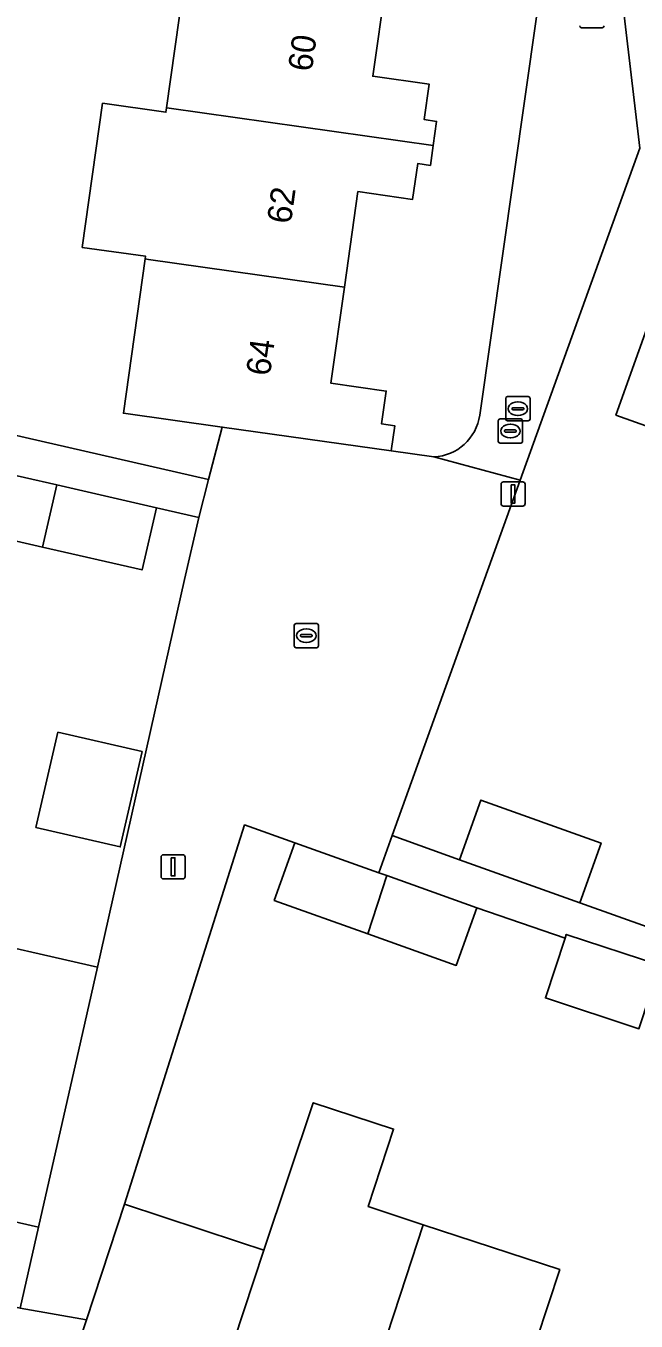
# Model space of a CAD drawing. Extents: x 163683 to 164494, y 382709 to 383872.
# Drawn here: x 164089.5 to 164114.7, y 383579.1 to 383632.6 of the extents above; entities that cross this region are included whole.
import ezdxf

# ---------------------------------------------------------------- set-up
doc = ezdxf.new("R2010")
doc.units = 0
for name, color, linetype in [('IMGEO_Brandkraan', 7, 'Continuous'), ('IMGEO_Erf', 7, 'Continuous'), ('IMGEO_Kolk', 7, 'Continuous'), ('IMGEO_Lichtmast', 7, 'Continuous'), ('IMGEO_Pand', 7, 'Continuous'), ('IMGEO_Pand_nummerreeks', 7, 'Continuous'), ('IMGEO_Rioolput', 7, 'Continuous'), ('IMGEO_Voetpad_open', 7, 'Continuous')]:
    doc.layers.add(name, color=color, linetype=linetype)

msp = doc.modelspace()

# ---------------------------------------------------------------- linework, layer by layer
at = {"layer": 'IMGEO_Brandkraan'}
for p, q in [((164113.31, 383632.492), (164112.458, 383632.492)), ((164109.331, 383616.342), (164109.331, 383617.194)), ((164109.406, 383617.268), (164110.258, 383617.268)), ((164109.633, 383616.811), (164110.031, 383616.811)), ((164109.819, 383617.048), (164109.844, 383617.048)), ((164110.332, 383617.194), (164110.332, 383616.342)), ((164109.59, 383616.762), (164109.59, 383616.774)), ((164110.028, 383616.725), (164109.63, 383616.725)), ((164109.842, 383616.488), (164109.817, 383616.488)), ((164110.074, 383616.774), (164110.074, 383616.762)), ((164110.258, 383616.268), (164109.406, 383616.268))]:
    msp.add_line(p, q, dxfattribs=at)
for points in [[(164113.31, 383632.492), (164112.458, 383632.492)], [(164109.331, 383616.342), (164109.331, 383617.194)], [(164109.406, 383617.268), (164110.258, 383617.268)], [(164110.332, 383617.194), (164110.332, 383616.342)], [(164110.258, 383616.268), (164109.406, 383616.268)]]:
    msp.add_lwpolyline(points, dxfattribs=at)
for centre, radius, start, end in [((164112.46, 383632.568), 0.0765, 181.552, 268.448), ((164112.46, 383632.568), 0.0765, 181.552, 268.448), ((164113.308, 383632.568), 0.0765, 271.552, 358.448), ((164113.308, 383632.568), 0.0765, 271.552, 358.448), ((164109.408, 383617.192), 0.0765, 91.552, 178.448), ((164109.408, 383617.192), 0.0765, 91.552, 178.448), ((164109.63, 383616.771), 0.0403, 85.8775, 175.7526), ((164110.035, 383616.773), 0.0386, 1.7309, 96.639), ((164110.256, 383617.192), 0.0765, 1.552, 88.448), ((164110.256, 383617.192), 0.0765, 1.552, 88.448), ((164109.408, 383616.344), 0.0765, 181.552, 268.448), ((164109.408, 383616.344), 0.0765, 181.552, 268.448), ((164109.627, 383616.761), 0.0366, 178.938, 274.7102), ((164110.031, 383616.768), 0.043, 264.8664, 352.4533), ((164110.256, 383616.344), 0.0765, 271.552, 358.448), ((164110.256, 383616.344), 0.0765, 271.552, 358.448)]:
    msp.add_arc(centre, radius, start, end, dxfattribs=at)
for centre, major_axis, ratio, start_param, end_param in [((164109.818, 383616.768), (-0.387, 0.002), 0.722429, 4.712389, 7.853982), ((164109.843, 383616.768), (-0.39, 0.002), 0.717154, 1.570796, 4.712389)]:
    msp.add_ellipse(centre, major_axis=major_axis, ratio=ratio, start_param=start_param, end_param=end_param, dxfattribs=at)
at = {"layer": 'IMGEO_Erf'}
for points in [[(164108.254, 383616.498), (164113.855, 383655.87)], [(164076.16, 383618.639), (164097.07, 383613.85), (164097.633, 383616.009), (164093.557, 383616.585), (164094.456, 383622.947), (164094.472, 383623.057), (164091.856, 383623.427), (164092.697, 383629.375), (164095.312, 383629.005), (164095.338, 383629.189), (164096.22, 383635.431)], [(164104.377, 383634.278), (164103.842, 383630.487), (164106.172, 383630.157), (164105.966, 383628.698), (164106.476, 383628.626), (164106.336, 383627.635), (164106.219, 383626.807), (164105.696, 383626.881), (164105.488, 383625.407), (164103.231, 383625.726), (164102.674, 383621.785), (164102.114, 383617.821), (164104.397, 383617.498), (164104.205, 383616.138), (164104.755, 383616.061), (164104.609, 383615.024), (164106.367, 383614.781)], [(164114.858, 383627.524), (164109.922, 383613.817), (164104.641, 383599.152), (164107.426, 383598.149), (164108.308, 383600.616), (164113.263, 383598.846), (164112.381, 383596.378), (164155.172, 383581.118), (164155.309, 383581.521), (164150.87, 383583.068), (164151.761, 383585.564), (164156.162, 383584.031), (164167.483, 383611.893)], [(164118.587, 383614.824), (164113.878, 383616.507), (164116.652, 383624.268)], [(164086.579, 383595.069), (164092.489, 383593.723), (164096.075, 383609.717), (164096.662, 383612.286), (164094.914, 383612.685), (164094.327, 383610.117), (164090.22, 383611.055), (164086.205, 383611.972)], [(164114.827, 383591.184), (164110.966, 383592.453), (164111.777, 383594.921), (164108.137, 383596.177), (164107.287, 383593.798), (164103.634, 383595.104), (164099.779, 383596.481), (164100.629, 383598.86), (164098.553, 383599.597), (164093.599, 383583.939), (164098.35, 383582.379), (164099.344, 383582.051), (164101.386, 383588.13), (164104.704, 383587.04), (164103.654, 383583.843), (164105.927, 383583.093), (164111.56, 383581.242), (164110.605, 383578.336)]]:
    msp.add_lwpolyline(points, dxfattribs=at)
for points in [[(164094.328, 383602.62), (164093.424, 383598.689), (164089.946, 383599.489), (164090.851, 383603.42)], [(164072.547, 383586.973), (164066.754, 383588.291), (164060.959, 383589.61), (164055.165, 383590.928), (164049.372, 383592.246), (164043.458, 383593.592), (164042.702, 383590.272), (164089.3, 383579.655), (164090.046, 383582.991), (164084.135, 383584.336), (164078.341, 383585.654)]]:
    msp.add_lwpolyline(points, close=True, dxfattribs=at)
msp.add_arc((164106.279, 383616.773), 1.994, 272.5164, 352.0823, dxfattribs=at)
at = {"layer": 'IMGEO_Kolk'}
for p, q in [((164100.602, 383606.979), (164100.602, 383607.831)), ((164100.677, 383607.905), (164101.529, 383607.905)), ((164101.603, 383607.831), (164101.603, 383606.979)), ((164100.861, 383607.399), (164100.861, 383607.411)), ((164101.299, 383607.362), (164100.901, 383607.362)), ((164100.904, 383607.448), (164101.302, 383607.448)), ((164101.09, 383607.685), (164101.115, 383607.685)), ((164101.345, 383607.411), (164101.345, 383607.399)), ((164101.529, 383606.905), (164100.677, 383606.905)), ((164101.113, 383607.125), (164101.088, 383607.125))]:
    msp.add_line(p, q, dxfattribs=at)
for points in [[(164100.602, 383606.979), (164100.602, 383607.831)], [(164100.677, 383607.905), (164101.529, 383607.905)], [(164101.603, 383607.831), (164101.603, 383606.979)], [(164101.529, 383606.905), (164100.677, 383606.905)]]:
    msp.add_lwpolyline(points, dxfattribs=at)
for centre, radius, start, end in [((164100.679, 383607.829), 0.0765, 91.552, 178.448), ((164100.679, 383607.829), 0.0765, 91.552, 178.448), ((164101.527, 383607.829), 0.0765, 1.552, 88.448), ((164101.527, 383607.829), 0.0765, 1.552, 88.448), ((164100.901, 383607.408), 0.0403, 85.8775, 175.7526), ((164100.898, 383607.398), 0.0366, 178.938, 274.7102), ((164101.302, 383607.405), 0.043, 264.8664, 352.4533), ((164101.306, 383607.41), 0.0386, 1.7309, 96.639), ((164100.679, 383606.981), 0.0765, 181.552, 268.448), ((164100.679, 383606.981), 0.0765, 181.552, 268.448), ((164101.527, 383606.981), 0.0765, 271.552, 358.448), ((164101.527, 383606.981), 0.0765, 271.552, 358.448)]:
    msp.add_arc(centre, radius, start, end, dxfattribs=at)
for centre, major_axis, ratio, start_param, end_param in [((164101.089, 383607.405), (-0.387, 0.002), 0.722429, 4.712389, 7.853982), ((164101.114, 383607.405), (-0.39, 0.002), 0.717154, 1.570796, 4.712389)]:
    msp.add_ellipse(centre, major_axis=major_axis, ratio=ratio, start_param=start_param, end_param=end_param, dxfattribs=at)
at = {"layer": 'IMGEO_Lichtmast'}
for p, q in [((164109.139, 383612.852), (164109.139, 383613.652)), ((164109.139, 383613.652), (164109.139, 383612.852)), ((164109.239, 383613.752), (164110.029, 383613.752)), ((164110.029, 383613.752), (164109.239, 383613.752)), ((164110.129, 383613.652), (164110.129, 383612.852)), ((164110.129, 383612.852), (164110.129, 383613.652)), ((164110.029, 383612.752), (164109.239, 383612.752)), ((164109.239, 383612.752), (164110.029, 383612.752)), ((164095.112, 383597.466), (164095.112, 383598.266)), ((164095.112, 383598.266), (164095.112, 383597.466)), ((164095.212, 383598.366), (164096.002, 383598.366)), ((164096.002, 383598.366), (164095.212, 383598.366)), ((164096.102, 383598.266), (164096.102, 383597.466)), ((164096.102, 383597.466), (164096.102, 383598.266)), ((164096.002, 383597.366), (164095.212, 383597.366)), ((164095.212, 383597.366), (164096.002, 383597.366))]:
    msp.add_line(p, q, dxfattribs=at)
for points in [[(164109.559, 383613.627), (164109.709, 383613.627), (164109.709, 383612.877), (164109.559, 383612.877), (164109.559, 383613.627)], [(164095.532, 383598.241), (164095.682, 383598.241), (164095.682, 383597.491), (164095.532, 383597.491), (164095.532, 383598.241)]]:
    msp.add_lwpolyline(points, dxfattribs=at)
for centre, start, end in [((164109.239, 383613.652), 90, 180), ((164109.239, 383613.652), 90, 180), ((164110.029, 383613.652), 0, 90), ((164110.029, 383613.652), 360, 90), ((164109.239, 383612.852), 180, 270), ((164109.239, 383612.852), 180, 270), ((164110.029, 383612.852), 270, 0), ((164110.029, 383612.852), 270, 0), ((164095.212, 383598.266), 90, 180), ((164095.212, 383598.266), 90, 180), ((164096.002, 383598.266), 0, 90), ((164096.002, 383598.266), 360, 90), ((164095.212, 383597.466), 180, 270), ((164095.212, 383597.466), 180, 270), ((164096.002, 383597.466), 270, 0), ((164096.002, 383597.466), 270, 0)]:
    msp.add_arc(centre, 0.1, start, end, dxfattribs=at)
at = {"layer": 'IMGEO_Pand'}
for points in [[(164096.22, 383635.431), (164095.338, 383629.189), (164095.446, 383629.174), (164106.336, 383627.635), (164106.476, 383628.626), (164105.966, 383628.698), (164106.172, 383630.157), (164103.842, 383630.487), (164104.377, 383634.278)], [(164105.696, 383626.881), (164106.219, 383626.807), (164106.336, 383627.635), (164095.446, 383629.174), (164095.338, 383629.189), (164095.312, 383629.005), (164092.697, 383629.375), (164091.856, 383623.427), (164094.472, 383623.057), (164094.456, 383622.947), (164094.59, 383622.928), (164102.674, 383621.785), (164103.231, 383625.726), (164105.488, 383625.407)], [(164123.658, 383624.798), (164122.554, 383625.193), (164122.397, 383624.755), (164120.973, 383625.264), (164120.168, 383623.011), (164116.652, 383624.268), (164113.878, 383616.507), (164118.587, 383614.824), (164119.928, 383614.345)], [(164094.456, 383622.947), (164093.557, 383616.585), (164097.633, 383616.009), (164104.609, 383615.024), (164104.755, 383616.061), (164104.205, 383616.138), (164104.397, 383617.498), (164102.114, 383617.821), (164102.674, 383621.785), (164094.59, 383622.928)], [(164090.805, 383613.624), (164086.792, 383614.541), (164086.205, 383611.972), (164090.22, 383611.055)], [(164094.914, 383612.685), (164090.805, 383613.624), (164090.22, 383611.055), (164094.327, 383610.117)], [(164094.328, 383602.62), (164090.851, 383603.42), (164089.946, 383599.489), (164093.424, 383598.689)], [(164112.381, 383596.378), (164113.263, 383598.846), (164108.308, 383600.616), (164107.426, 383598.149)], [(164104.423, 383597.504), (164104.09, 383597.623), (164100.629, 383598.86), (164099.779, 383596.481), (164103.634, 383595.104)], [(164104.423, 383597.504), (164103.634, 383595.104), (164107.287, 383593.798), (164108.137, 383596.177)], [(164091.797, 383590.685), (164092.489, 383593.723), (164086.579, 383595.069), (164085.888, 383592.033), (164084.135, 383584.336), (164090.046, 383582.991)], [(164115.689, 383593.805), (164111.827, 383595.074), (164111.777, 383594.921), (164110.966, 383592.453), (164114.827, 383591.184)], [(164105.927, 383583.093), (164103.654, 383583.843), (164104.704, 383587.04), (164101.386, 383588.13), (164099.344, 383582.051), (164096.887, 383574.575), (164102.52, 383572.724), (164104.974, 383580.193)], [(164096.887, 383574.575), (164099.344, 383582.051), (164098.35, 383582.379), (164093.599, 383583.939), (164092.03, 383579.165), (164091.142, 383576.462)], [(164108.153, 383570.874), (164110.605, 383578.336), (164111.56, 383581.242), (164105.927, 383583.093), (164104.974, 383580.193), (164102.52, 383572.724)]]:
    msp.add_lwpolyline(points, close=True, dxfattribs=at)
at = {"layer": 'IMGEO_Rioolput'}
for p, q in [((164109.023, 383615.422), (164109.023, 383616.274)), ((164109.098, 383616.348), (164109.95, 383616.348)), ((164110.024, 383616.274), (164110.024, 383615.422)), ((164109.282, 383615.842), (164109.282, 383615.854)), ((164109.72, 383615.805), (164109.322, 383615.805)), ((164109.325, 383615.891), (164109.723, 383615.891)), ((164109.511, 383616.128), (164109.536, 383616.128)), ((164109.766, 383615.854), (164109.766, 383615.842)), ((164109.95, 383615.348), (164109.098, 383615.348)), ((164109.534, 383615.568), (164109.509, 383615.568))]:
    msp.add_line(p, q, dxfattribs=at)
for points in [[(164109.023, 383615.422), (164109.023, 383616.274)], [(164109.098, 383616.348), (164109.95, 383616.348)], [(164110.024, 383616.274), (164110.024, 383615.422)], [(164109.95, 383615.348), (164109.098, 383615.348)]]:
    msp.add_lwpolyline(points, dxfattribs=at)
for centre, radius, start, end in [((164109.1, 383616.272), 0.0765, 91.552, 178.448), ((164109.1, 383616.272), 0.0765, 91.552, 178.448), ((164109.948, 383616.272), 0.0765, 1.552, 88.448), ((164109.948, 383616.272), 0.0765, 1.552, 88.448), ((164109.322, 383615.851), 0.0403, 85.8775, 175.7526), ((164109.319, 383615.841), 0.0366, 178.938, 274.7102), ((164109.723, 383615.848), 0.043, 264.8664, 352.4533), ((164109.727, 383615.853), 0.0386, 1.7309, 96.639), ((164109.1, 383615.424), 0.0765, 181.552, 268.448), ((164109.1, 383615.424), 0.0765, 181.552, 268.448), ((164109.948, 383615.424), 0.0765, 271.552, 358.448), ((164109.948, 383615.424), 0.0765, 271.552, 358.448)]:
    msp.add_arc(centre, radius, start, end, dxfattribs=at)
for centre, major_axis, ratio, start_param, end_param in [((164109.51, 383615.848), (-0.387, 0.002), 0.722429, 4.712389, 7.853982), ((164109.535, 383615.848), (-0.39, 0.002), 0.717154, 1.570796, 4.712389)]:
    msp.add_ellipse(centre, major_axis=major_axis, ratio=ratio, start_param=start_param, end_param=end_param, dxfattribs=at)
at = {"layer": 'IMGEO_Voetpad_open'}
for points in [[(164113.855, 383655.87), (164108.254, 383616.498)], [(164106.367, 383614.781), (164109.922, 383613.817), (164114.858, 383627.524), (164114.068, 383634.293), (164114.731, 383639.02)], [(164143.703, 383623.497), (164141.352, 383624.295), (164114.068, 383634.293), (164114.858, 383627.524)], [(164086.792, 383614.541), (164090.805, 383613.624), (164094.914, 383612.685), (164096.662, 383612.286), (164097.07, 383613.85), (164076.16, 383618.639)], [(164092.03, 383579.165), (164089.3, 383579.655), (164042.702, 383590.272), (164039.207, 383591.068), (163987.059, 383602.949), (163983.538, 383603.751), (163937.413, 383614.26)], [(164155.172, 383581.118), (164112.381, 383596.378), (164107.426, 383598.149), (164104.641, 383599.152), (164104.09, 383597.623), (164104.423, 383597.504), (164108.137, 383596.177), (164111.777, 383594.921), (164111.827, 383595.074), (164115.689, 383593.805)], [(164088.298, 383568.908), (164089.357, 383571.095), (164091.142, 383576.462), (164092.03, 383579.165)]]:
    msp.add_lwpolyline(points, dxfattribs=at)
msp.add_lwpolyline([(164098.553, 383599.597), (164100.629, 383598.86), (164104.09, 383597.623), (164104.641, 383599.152), (164109.922, 383613.817), (164106.367, 383614.781), (164104.609, 383615.024), (164097.633, 383616.009), (164097.07, 383613.85), (164096.662, 383612.286), (164096.075, 383609.717), (164092.489, 383593.723), (164091.797, 383590.685), (164090.046, 383582.991), (164089.3, 383579.655), (164092.03, 383579.165), (164093.599, 383583.939)], close=True, dxfattribs=at)
msp.add_arc((164106.279, 383616.773), 1.994, 272.5164, 352.0823, dxfattribs=at)

# ---------------------------------------------------------------- texts
at = {"layer": 'IMGEO_Pand_nummerreeks'}
for s, rotation, p in [('60', 82.1562, (164101.329, 383630.651)), ('62', 82.1564, (164100.464, 383624.366)), ('64', 82.1562, (164099.598, 383618.089))]:
    msp.add_text(s, height=1, rotation=rotation, dxfattribs=at).set_placement(p)

doc.saveas('drawing.dxf')
